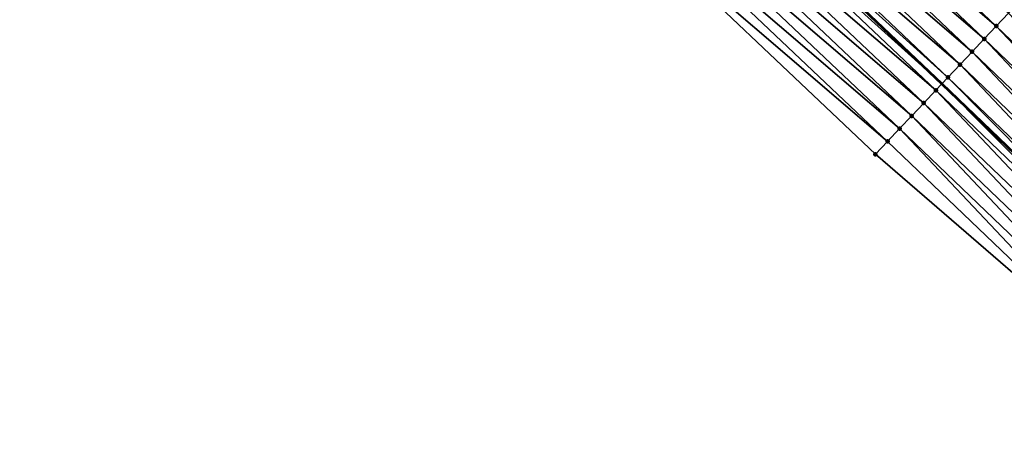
# Model space of a CAD drawing. Header units: feet. Extents: x 2017353 to 2024169, y 808050 to 818690.
# Tile 289 of 305: x 2022671 to 2022727, y 814078 to 814101. Entities that reach past the tile are written whole.
import ezdxf

# ---------------------------------------------------------------- set-up
doc = ezdxf.new("R2010")
doc.units = ezdxf.units.FT
doc.header["$MEASUREMENT"] = 0
for name, color, linetype, lineweight in [('EP_Travel Lane', 172, 'Continuous', 53), ('SB-Road Shots', 141, 'Continuous', 100), ('SB-Road X-Section', 40, 'Continuous', 13)]:
    doc.layers.add(name, color=color, linetype=linetype, lineweight=lineweight)
doc.layers.add('I-77-MM15-17_SB-Surface-BORDER', color=7, linetype='Continuous')
doc.layers.add('I-77-MM15-17_SB-Surface-TIN', color=7, linetype='Continuous')

msp = doc.modelspace()

# ---------------------------------------------------------------- linework, layer by layer
at = {"layer": 'EP_Travel Lane'}
msp.add_polyline3d([(2022543.388419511, 814254.5721769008, 283.0226488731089), (2022558.769845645, 814242.1365156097, 283.7643351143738), (2022574.270307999, 814229.5170257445, 284.4614932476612), (2022589.570320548, 814216.9521641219, 285.1430029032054), (2022604.820318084, 814204.0321249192, 285.8572636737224), (2022620.070823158, 814191.1116557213, 286.5529832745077), (2022635.026216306, 814178.1240088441, 287.2507051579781), (2022650.0520264, 814164.9444536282, 287.9749141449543), (2022664.942437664, 814151.8155935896, 288.719569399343), (2022679.796072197, 814138.4417557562, 289.4340527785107), (2022694.648787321, 814125.0687457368, 290.1821120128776), (2022709.035745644, 814111.5847175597, 290.9067838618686), (2022723.520735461, 814097.8124425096, 291.6214098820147), (2022737.792529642, 814084.155076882, 292.3155407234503), (2022752.070798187, 814070.1688728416, 293.0436290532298)], dxfattribs=at)
at = {"layer": 'I-77-MM15-17_SB-Surface-BORDER', "color": 3, "linetype": 'Continuous', "lineweight": -3}
msp.add_polyline3d([(2022748.847896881, 814066.9013379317, 292.7734682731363), (2022734.647562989, 814080.9655449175, 292.0315881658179), (2022719.756625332, 814093.8228042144, 291.2912319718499), (2022705.247665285, 814107.5712598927, 290.6047681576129), (2022690.273627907, 814120.1878806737, 289.7965790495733), (2022675.420062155, 814133.5606444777, 289.0612043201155), (2022660.565798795, 814146.9340363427, 288.3513061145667), (2022645.743332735, 814160.0123452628, 287.6087068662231), (2022630.717095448, 814173.1922195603, 286.899399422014), (2022616.49601582, 814186.8759014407, 286.260089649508), (2022601.890020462, 814200.5609027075, 285.6326507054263), (2022585.552264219, 814212.1930592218, 284.8471411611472), (2022570.789739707, 814225.2368522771, 284.1491074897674), (2022555.938578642, 814238.6556753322, 283.5252353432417), (2022540.148849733, 814250.4243857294, 282.7168891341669)], dxfattribs=at)
at = {"layer": 'I-77-MM15-17_SB-Surface-TIN', "color": 128, "linetype": 'Continuous', "lineweight": -3}
for points in [[(2022726.619261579, 814101.0963650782, 291.8883801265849), (2022712.111099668, 814114.844064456, 291.1714314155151), (2022711.424926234, 814114.1166229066, 291.1082717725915)], [(2022726.619261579, 814101.0963650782, 291.8883801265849), (2022727.305711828, 814101.8235443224, 291.9409668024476), (2022712.111099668, 814114.844064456, 291.1714314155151)], [(2022725.932833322, 814100.3691649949, 291.8349534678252), (2022711.424926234, 814114.1166229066, 291.1082717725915), (2022710.738758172, 814113.3891762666, 291.0449069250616)], [(2022725.932833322, 814100.3691649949, 291.8349534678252), (2022726.619261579, 814101.0963650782, 291.8883801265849), (2022711.424926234, 814114.1166229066, 291.1082717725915)], [(2022725.24660294, 814099.6417774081, 291.7739689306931), (2022710.738758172, 814113.3891762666, 291.0449069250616), (2022710.052489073, 814112.6618253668, 290.9854011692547)], [(2022725.24660294, 814099.6417774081, 291.7739689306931), (2022725.932833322, 814100.3691649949, 291.8349534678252), (2022710.738758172, 814113.3891762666, 291.0449069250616)], [(2022724.560345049, 814098.9144158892, 291.71403514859), (2022710.052489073, 814112.6618253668, 290.9854011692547), (2022709.36602021, 814111.9346637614, 290.9335254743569)], [(2022724.560345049, 814098.9144158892, 291.71403514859), (2022725.24660294, 814099.6417774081, 291.7739689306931), (2022710.052489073, 814112.6618253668, 290.9854011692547)], [(2022708.679648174, 814111.2074104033, 290.8779514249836), (2022723.520735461, 814097.8124425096, 291.6214098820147), (2022709.035745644, 814111.5847175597, 290.9067838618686)], [(2022723.874116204, 814098.1870268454, 291.6529918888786), (2022709.36602021, 814111.9346637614, 290.9335254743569), (2022709.035745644, 814111.5847175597, 290.9067838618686)], [(2022723.874116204, 814098.1870268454, 291.6529918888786), (2022709.035745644, 814111.5847175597, 290.9067838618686), (2022723.520735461, 814097.8124425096, 291.6214098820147)], [(2022723.874116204, 814098.1870268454, 291.6529918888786), (2022724.560345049, 814098.9144158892, 291.71403514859), (2022709.36602021, 814111.9346637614, 290.9335254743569)], [(2022723.187894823, 814097.4596307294, 291.5916635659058), (2022708.679648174, 814111.2074104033, 290.8779514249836), (2022707.993112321, 814110.4803122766, 290.8286344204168)], [(2022723.187894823, 814097.4596307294, 291.5916635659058), (2022723.520735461, 814097.8124425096, 291.6214098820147), (2022708.679648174, 814111.2074104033, 290.8779514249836)], [(2022722.50158725, 814096.7323162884, 291.5336273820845), (2022707.993112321, 814110.4803122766, 290.8286344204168), (2022707.306537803, 814109.7532507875, 290.7807942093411)], [(2022722.50158725, 814096.7323162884, 291.5336273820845), (2022723.187894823, 814097.4596307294, 291.5916635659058), (2022707.993112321, 814110.4803122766, 290.8286344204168)], [(2022721.815156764, 814096.0051183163, 291.4802858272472), (2022707.306537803, 814109.7532507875, 290.7807942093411), (2022706.620108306, 814109.0260518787, 290.7274148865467)], [(2022721.815156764, 814096.0051183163, 291.4802858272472), (2022722.50158725, 814096.7323162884, 291.5336273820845), (2022707.306537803, 814109.7532507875, 290.7807942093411)], [(2022721.128785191, 814095.2778645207, 291.4246941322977), (2022706.620108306, 814109.0260518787, 290.7274148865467), (2022705.933891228, 814108.2986516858, 290.6659222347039)], [(2022721.128785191, 814095.2778645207, 291.4246941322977), (2022721.815156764, 814096.0051183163, 291.4802858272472), (2022706.620108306, 814109.0260518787, 290.7274148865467)], [(2022720.442695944, 814094.5503431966, 291.3583189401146), (2022705.933891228, 814108.2986516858, 290.6659222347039), (2022705.247665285, 814107.5712598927, 290.6047681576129)], [(2022720.442695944, 814094.5503431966, 291.3583189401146), (2022721.128785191, 814095.2778645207, 291.4246941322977), (2022705.933891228, 814108.2986516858, 290.6659222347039)], [(2022720.442695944, 814094.5503431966, 291.3583189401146), (2022705.247665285, 814107.5712598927, 290.6047681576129), (2022719.756625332, 814093.8228042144, 291.2912319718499)], [(2022740.966274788, 814087.3744683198, 292.6156240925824), (2022727.305711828, 814101.8235443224, 291.9409668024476), (2022726.619261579, 814101.0963650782, 291.8883801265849)], [(2022740.264186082, 814086.6623752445, 292.5511178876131), (2022726.619261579, 814101.0963650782, 291.8883801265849), (2022725.932833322, 814100.3691649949, 291.8349534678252)], [(2022740.264186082, 814086.6623752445, 292.5511178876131), (2022740.966274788, 814087.3744683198, 292.6156240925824), (2022726.619261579, 814101.0963650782, 291.8883801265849)], [(2022739.562093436, 814085.950286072, 292.4867701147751), (2022725.932833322, 814100.3691649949, 291.8349534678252), (2022725.24660294, 814099.6417774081, 291.7739689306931)], [(2022739.562093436, 814085.950286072, 292.4867701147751), (2022740.264186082, 814086.6623752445, 292.5511178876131), (2022725.932833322, 814100.3691649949, 291.8349534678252)], [(2022738.859946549, 814085.23825062, 292.424603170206), (2022725.24660294, 814099.6417774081, 291.7739689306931), (2022724.560345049, 814098.9144158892, 291.71403514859)], [(2022738.859946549, 814085.23825062, 292.424603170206), (2022739.562093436, 814085.950286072, 292.4867701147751), (2022725.24660294, 814099.6417774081, 291.7739689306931)], [(2022738.157994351, 814084.5260223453, 292.3546084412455), (2022724.560345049, 814098.9144158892, 291.71403514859), (2022723.874116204, 814098.1870268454, 291.6529918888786)], [(2022738.157994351, 814084.5260223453, 292.3546084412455), (2022738.859946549, 814085.23825062, 292.424603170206), (2022724.560345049, 814098.9144158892, 291.71403514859)], [(2022723.874116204, 814098.1870268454, 291.6529918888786), (2022723.520735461, 814097.8124425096, 291.6214098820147), (2022737.792529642, 814084.155076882, 292.3155407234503)], [(2022738.157994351, 814084.5260223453, 292.3546084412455), (2022723.874116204, 814098.1870268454, 291.6529918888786), (2022737.792529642, 814084.155076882, 292.3155407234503)], [(2022737.456167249, 814083.8136701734, 292.2795840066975), (2022723.520735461, 814097.8124425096, 291.6214098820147), (2022723.187894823, 814097.4596307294, 291.5916635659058)], [(2022737.456167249, 814083.8136701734, 292.2795840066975), (2022737.792529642, 814084.155076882, 292.3155407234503), (2022723.520735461, 814097.8124425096, 291.6214098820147)], [(2022736.754223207, 814083.1014338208, 292.2092613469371), (2022723.187894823, 814097.4596307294, 291.5916635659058), (2022722.50158725, 814096.7323162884, 291.5336273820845)], [(2022736.754223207, 814083.1014338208, 292.2092613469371), (2022737.456167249, 814083.8136701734, 292.2795840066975), (2022723.187894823, 814097.4596307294, 291.5916635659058)], [(2022736.05200314, 814082.389470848, 292.1500367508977), (2022722.50158725, 814096.7323162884, 291.5336273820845), (2022721.815156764, 814096.0051183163, 291.4802858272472)], [(2022736.05200314, 814082.389470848, 292.1500367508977), (2022736.754223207, 814083.1014338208, 292.2092613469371), (2022722.50158725, 814096.7323162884, 291.5336273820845)], [(2022735.349730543, 814081.6775599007, 292.0929241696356), (2022721.815156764, 814096.0051183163, 291.4802858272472), (2022721.128785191, 814095.2778645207, 291.4246941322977)], [(2022735.349730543, 814081.6775599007, 292.0929241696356), (2022736.05200314, 814082.389470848, 292.1500367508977), (2022721.815156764, 814096.0051183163, 291.4802858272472)], [(2022734.647562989, 814080.9655449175, 292.0315881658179), (2022721.128785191, 814095.2778645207, 291.4246941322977), (2022720.442695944, 814094.5503431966, 291.3583189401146)], [(2022735.349730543, 814081.6775599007, 292.0929241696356), (2022721.128785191, 814095.2778645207, 291.4246941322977), (2022734.647562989, 814080.9655449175, 292.0315881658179)], [(2022734.647562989, 814080.9655449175, 292.0315881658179), (2022720.442695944, 814094.5503431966, 291.3583189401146), (2022719.756625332, 814093.8228042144, 291.2912319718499)]]:
    msp.add_3dface(points, dxfattribs=at)
at = {"layer": 'SB-Road Shots', "lineweight": 100}
for p in [(2022726.619261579, 814101.0963650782, 291.8883801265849), (2022725.932833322, 814100.3691649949, 291.8349534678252), (2022725.24660294, 814099.6417774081, 291.7739689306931), (2022724.560345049, 814098.9144158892, 291.71403514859), (2022723.874116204, 814098.1870268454, 291.6529918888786), (2022723.187894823, 814097.4596307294, 291.5916635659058), (2022722.50158725, 814096.7323162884, 291.5336273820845), (2022721.815156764, 814096.0051183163, 291.4802858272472), (2022721.128785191, 814095.2778645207, 291.4246941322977), (2022720.442695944, 814094.5503431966, 291.3583189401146), (2022719.756625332, 814093.8228042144, 291.2912319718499)]:
    msp.add_point(p, dxfattribs=at)
at = {"layer": 'SB-Road X-Section', "extrusion": (0.7254029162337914, -0.6873800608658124, 0.03604526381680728), "elevation": 907705.4483793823, "flags": 128}
msp.add_lwpolyline([(1982242.436660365, -32446.1449051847), (1982242.386128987, -32446.14831176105), (1982241.386128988, -32446.21873291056), (1982240.386128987, -32446.29490165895), (1982239.386128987, -32446.37532058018), (1982238.386128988, -32446.45681447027), (1982237.386128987, -32446.53760543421), (1982236.386128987, -32446.61713943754), (1982235.386128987, -32446.69344600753), (1982234.386128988, -32446.76758508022), (1982233.386128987, -32446.8461810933), (1982232.386128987, -32446.92908578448), (1982231.386128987, -32447.01072548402), (1982230.386128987, -32447.09396117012), (1982229.386128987, -32447.17807712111), (1982228.461993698, -32447.24896547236), (1982228.386128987, -32447.25407359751), (1982227.942755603, -32447.28203815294), (1982227.386128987, -32447.31377666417), (1982226.386128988, -32447.37411987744), (1982225.386128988, -32447.44289953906), (1982224.386128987, -32447.50814463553), (1982223.386128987, -32447.56792500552), (1982222.386128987, -32447.62720820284), (1982221.386128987, -32447.67982907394), (1982220.386128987, -32447.73329047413), (1982219.386128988, -32447.79431466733), (1982218.386128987, -32447.85428742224), (1982217.386128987, -32447.91537037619), (1982216.386128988, -32447.9767385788), (1982215.386128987, -32448.03481250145), (1982214.386128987, -32448.0881887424), (1982213.386128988, -32448.14381658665), (1982212.386128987, -32448.21023494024), (1982211.386128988, -32448.27736553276)], dxfattribs=at)

doc.saveas('drawing.dxf')
